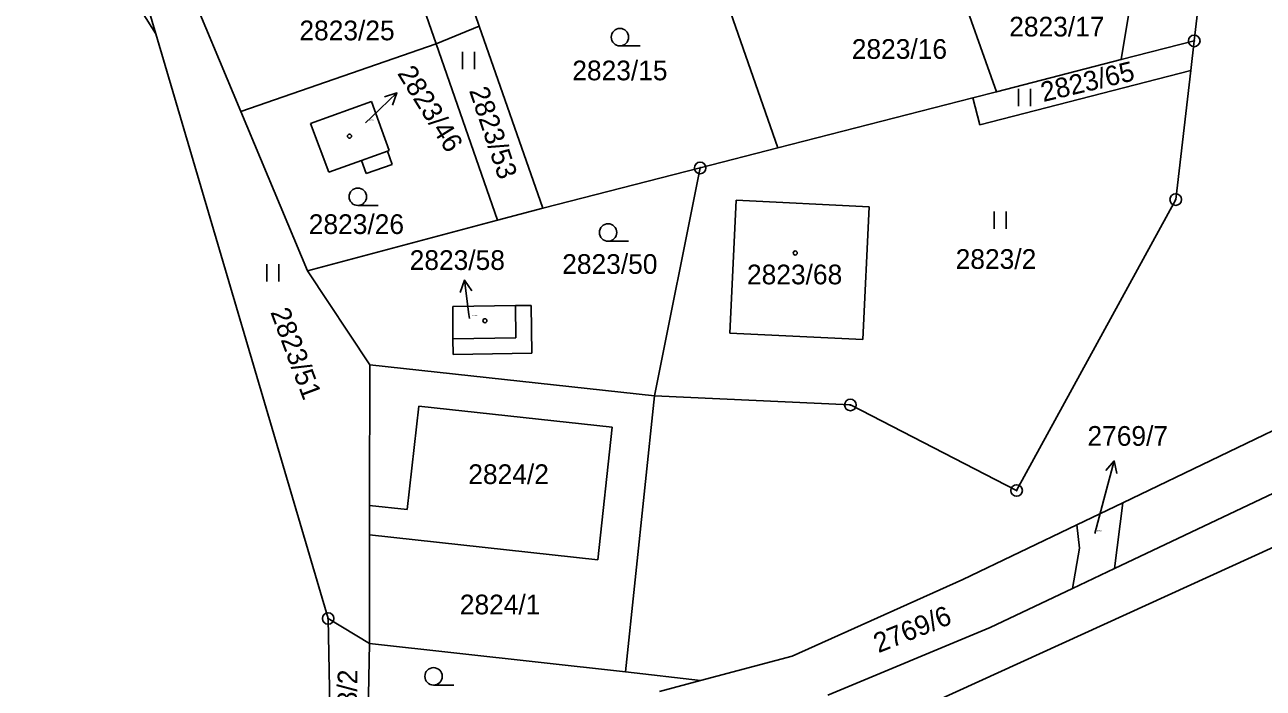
# Model space of a CAD drawing. Extents: x -736345 to -729997, y -1130177 to -1122501.
# Drawn here: x -734982.6 to -734875.8, y -1122963.7 to -1122906.4 of the extents above; entities that cross this region are included whole.
import ezdxf

# ---------------------------------------------------------------- set-up
doc = ezdxf.new("R2010")
doc.units = 0
for name, color, linetype in [('Vrstva 1', 7, 'Continuous'), ('Vrstva 16', 7, 'Continuous'), ('Vrstva 18', 7, 'Continuous'), ('Vrstva 19', 7, 'Continuous'), ('Vrstva 25', 7, 'Continuous'), ('Vrstva 4', 7, 'Continuous')]:
    doc.layers.add(name, color=color, linetype=linetype)

msp = doc.modelspace()

# ---------------------------------------------------------------- linework, layer by layer
at = {"layer": 'Vrstva 1'}
for points in [[(-734888.02, -1122909.45), (-734883.93, -1122884.66)], [(-734982.61, -1122889.28), (-734971.31, -1122907.22)], [(-734947.13, -1122908.08), (-734952.64, -1122892.23)], [(-734905.86, -1122892.31), (-734898.8, -1122912.22)], [(-734879.86, -1122891.88), (-734881.73, -1122907.83)], [(-734917.64, -1122917.06), (-734924.05, -1122898.66)], [(-734973.57, -1122899.54), (-734971.31, -1122907.22)], [(-734968.84, -1122902.27), (-734963.96, -1122913.93)], [(-734943.75, -1122905.54), (-734943.4, -1122906.55)], [(-734971.31, -1122907.22), (-734956.44, -1122957.66)], [(-734943.4, -1122906.55), (-734947.13, -1122908.08)], [(-734943.4, -1122906.55), (-734937.91, -1122922.27)], [(-734963.96, -1122913.93), (-734947.13, -1122908.08)], [(-734947.13, -1122908.08), (-734941.83, -1122923.31)], [(-734881.73, -1122907.83), (-734888.02, -1122909.45)], [(-734881.73, -1122907.83), (-734882.03, -1122910.38)], [(-734898.8, -1122912.22), (-734888.02, -1122909.45)], [(-734882.03, -1122910.38), (-734900.23, -1122915.06)], [(-734882.03, -1122910.38), (-734883.33, -1122921.52)], [(-734900.82, -1122912.74), (-734917.64, -1122917.06)], [(-734898.8, -1122912.22), (-734900.82, -1122912.74)], [(-734900.82, -1122912.74), (-734900.23, -1122915.06)], [(-734958.21, -1122927.66), (-734963.96, -1122913.93)], [(-734952.7, -1122913.06), (-734957.97, -1122914.96)], [(-734951.17, -1122917.28), (-734952.7, -1122913.06)], [(-734957.97, -1122914.96), (-734956.39, -1122919.17)], [(-734924.35, -1122918.79), (-734917.64, -1122917.06)], [(-734956.39, -1122919.17), (-734953.57, -1122918.15)], [(-734953.57, -1122918.15), (-734953.17, -1122919.28)], [(-734951.32, -1122917.34), (-734951.17, -1122917.28)], [(-734950.91, -1122918.49), (-734951.32, -1122917.34)], [(-734953.17, -1122919.28), (-734950.91, -1122918.49)], [(-734937.91, -1122922.27), (-734924.35, -1122918.79)], [(-734928.29, -1122938.46), (-734924.35, -1122918.79)], [(-734937.91, -1122922.27), (-734941.83, -1122923.31)], [(-734921.8, -1122933.04), (-734921.25, -1122921.57)], [(-734921.25, -1122921.57), (-734909.77, -1122922.14)], [(-734909.77, -1122922.14), (-734910.32, -1122933.6)], [(-734883.33, -1122921.52), (-734897.05, -1122946.62)], [(-734941.83, -1122923.31), (-734958.21, -1122927.66)], [(-734958.21, -1122927.66), (-734952.85, -1122935.77)], [(-734945.69, -1122930.73), (-734940.29, -1122930.66)], [(-734945.67, -1122933.52), (-734945.69, -1122930.73)], [(-734938.92, -1122930.65), (-734940.29, -1122930.66)], [(-734938.87, -1122934.78), (-734938.92, -1122930.65)], [(-734854.42, -1122931.59), (-734887.89, -1122947.67)], [(-734910.32, -1122933.6), (-734921.8, -1122933.04)], [(-734945.67, -1122933.52), (-734945.65, -1122934.88)], [(-734945.65, -1122934.88), (-734938.87, -1122934.78)], [(-734952.86, -1122947.91), (-734952.85, -1122935.77)], [(-734952.85, -1122935.77), (-734928.29, -1122938.46)], [(-734888.62, -1122953.36), (-734852.39, -1122936.18)], [(-734928.29, -1122938.46), (-734930.79, -1122962.27)], [(-734911.39, -1122939.24), (-734928.29, -1122938.46)], [(-734845.75, -1122938.22), (-734905.85, -1122965.63)], [(-734949.61, -1122948.27), (-734948.63, -1122939.33)], [(-734948.63, -1122939.33), (-734931.93, -1122941.15)], [(-734897.05, -1122946.62), (-734911.39, -1122939.24)], [(-734931.93, -1122941.15), (-734933.18, -1122952.59)], [(-734952.86, -1122950.43), (-734952.86, -1122947.91)], [(-734952.86, -1122947.91), (-734949.61, -1122948.27)], [(-734887.89, -1122947.67), (-734891.87, -1122949.58)], [(-734888.62, -1122953.36), (-734887.89, -1122947.67)], [(-734891.87, -1122949.58), (-734901.68, -1122954.29)], [(-734891.87, -1122949.58), (-734891.63, -1122951.59)], [(-734952.87, -1122959.81), (-734952.86, -1122950.43)], [(-734933.18, -1122952.59), (-734952.86, -1122950.43)], [(-734891.63, -1122951.59), (-734892.23, -1122955.07)], [(-734892.23, -1122955.07), (-734888.62, -1122953.36)], [(-734901.68, -1122954.29), (-734916.42, -1122960.9)], [(-734899.33, -1122958.44), (-734892.23, -1122955.07)], [(-734956.44, -1122957.66), (-734955.91, -1122984.78)], [(-734952.87, -1122959.81), (-734956.44, -1122957.66)], [(-734913.35, -1122964.27), (-734899.33, -1122958.44)], [(-734953.16, -1122974.73), (-734952.87, -1122959.81)], [(-734952.87, -1122959.81), (-734930.79, -1122962.27)], [(-734924.33, -1122963.01), (-734916.42, -1122960.9)], [(-734930.79, -1122962.27), (-734924.33, -1122963.01)], [(-734924.33, -1122963.01), (-734927.85, -1122963.95)]]:
    msp.add_lwpolyline(points, dxfattribs=at)
at = {"layer": 'Vrstva 16'}
for points in [[(-734953.21, -1122914.91), (-734952.67, -1122914.39)], [(-734944.25, -1122931.77), (-734944.29, -1122931.44)], [(-734890.3, -1122950.33), (-734889.4, -1122946.96)]]:
    msp.add_lwpolyline(points, dxfattribs=at)
at = {"layer": 'Vrstva 25'}
for points in [[(-734931.27, -1122908.26), (-734929.52, -1122908.26)], [(-734944.857, -1122910.265), (-734944.857, -1122908.765)], [(-734943.823, -1122910.265), (-734943.823, -1122908.765)], [(-734952.67, -1122914.39), (-734950.502, -1122912.318)], [(-734951.57, -1122912.647), (-734950.502, -1122912.318), (-734950.879, -1122913.37)], [(-734896.877, -1122913.465), (-734896.877, -1122911.965)], [(-734895.843, -1122913.465), (-734895.843, -1122911.965)], [(-734953.88, -1122922.03), (-734952.13, -1122922.03)], [(-734898.997, -1122924.045), (-734898.997, -1122922.545)], [(-734897.963, -1122924.045), (-734897.963, -1122922.545)], [(-734932.29, -1122925.11), (-734930.54, -1122925.11)], [(-734961.717, -1122928.585), (-734961.717, -1122927.085)], [(-734960.683, -1122928.585), (-734960.683, -1122927.085)], [(-734945.046, -1122929.523), (-734944.681, -1122928.466), (-734944.056, -1122929.392)], [(-734944.29, -1122931.44), (-734944.681, -1122928.466)], [(-734889.4, -1122946.96), (-734888.624, -1122944.063)], [(-734889.366, -1122944.899), (-734888.624, -1122944.063), (-734888.4, -1122945.158)], [(-734947.35, -1122963.4), (-734945.6, -1122963.4)]]:
    msp.add_lwpolyline(points, dxfattribs=at)
for centre, radius in [((-734931.27, -1122907.51), 0.75), ((-734881.73, -1122907.83), 0.5), ((-734881.73, -1122907.83), 0.032), ((-734954.6, -1122916.05), 0.175), ((-734924.35, -1122918.79), 0.5), ((-734924.35, -1122918.79), 0.032), ((-734953.88, -1122921.28), 0.75), ((-734883.33, -1122921.52), 0.5), ((-734883.33, -1122921.52), 0.032), ((-734932.29, -1122924.36), 0.75), ((-734916.15, -1122926.13), 0.175), ((-734942.92, -1122931.97), 0.175), ((-734911.39, -1122939.24), 0.5), ((-734911.39, -1122939.24), 0.032), ((-734897.05, -1122946.62), 0.5), ((-734897.05, -1122946.62), 0.032), ((-734956.44, -1122957.66), 0.5), ((-734956.44, -1122957.66), 0.032), ((-734947.35, -1122962.65), 0.75)]:
    msp.add_circle(centre, radius, dxfattribs=at)
at = {"layer": 'Vrstva 4'}
for points in [[(-734951.32, -1122917.34), (-734953.57, -1122918.15)], [(-734940.29, -1122930.66), (-734940.25, -1122933.45)], [(-734940.25, -1122933.45), (-734945.67, -1122933.52)]]:
    msp.add_lwpolyline(points, dxfattribs=at)

# ---------------------------------------------------------------- texts
at = {"layer": 'Vrstva 16'}
msp.add_text('2823/46', height=1.7, rotation=302.0024, dxfattribs=at).set_placement((-734950.515, -1122910.633))
for s, p in [('2823/58', (-734949.407, -1122927.59)), ('2769/7', (-734890.94, -1122942.76))]:
    msp.add_text(s, height=1.7, dxfattribs=at).set_placement(p)
at = {"layer": 'Vrstva 18'}
for s, height, p in [('2823/25', 1.7, (-734958.92, -1122907.78)), ('2823/17', 1.7, (-734897.69, -1122907.45)), ('2823/16', 1.7, (-734911.27, -1122909.38)), ('2823/15', 1.7, (-734935.38, -1122911.23)), ('2823/26', 1.7, (-734958.11, -1122924.49)), ('2823/50', 1.7, (-734936.25, -1122927.93)), ('2823/2', 1.7, (-734902.31, -1122927.5)), ('2824/2', 1.7, (-734944.35, -1122946.06)), ('2769/7', 0.1, (-734890.1, -1122950.13)), ('2824/1', 1.7, (-734945.08, -1122957.3))]:
    msp.add_text(s, height=height, dxfattribs=at).set_placement(p)
for s, rotation, p in [('2823/65', 13.40011, (-734894.752, -1122913.11)), ('2823/53', 288.50229, (-734944.297, -1122912.106)), ('2823/51', 290.60231, (-734961.443, -1122931.226)), ('2769/6', 21.90018, (-734908.97, -1122960.66)), ('2828/2', 89.20071, (-734954.007, -1122969.028))]:
    msp.add_text(s, height=1.7, rotation=rotation, dxfattribs=at).set_placement(p)
at = {"layer": 'Vrstva 19'}
for s, height, p in [('2823/46', 0.1, (-734953.01, -1122914.71)), ('2823/68', 1.7, (-734920.31, -1122928.83)), ('2823/58', 0.1, (-734944.05, -1122931.57))]:
    msp.add_text(s, height=height, dxfattribs=at).set_placement(p)

doc.saveas('drawing.dxf')
